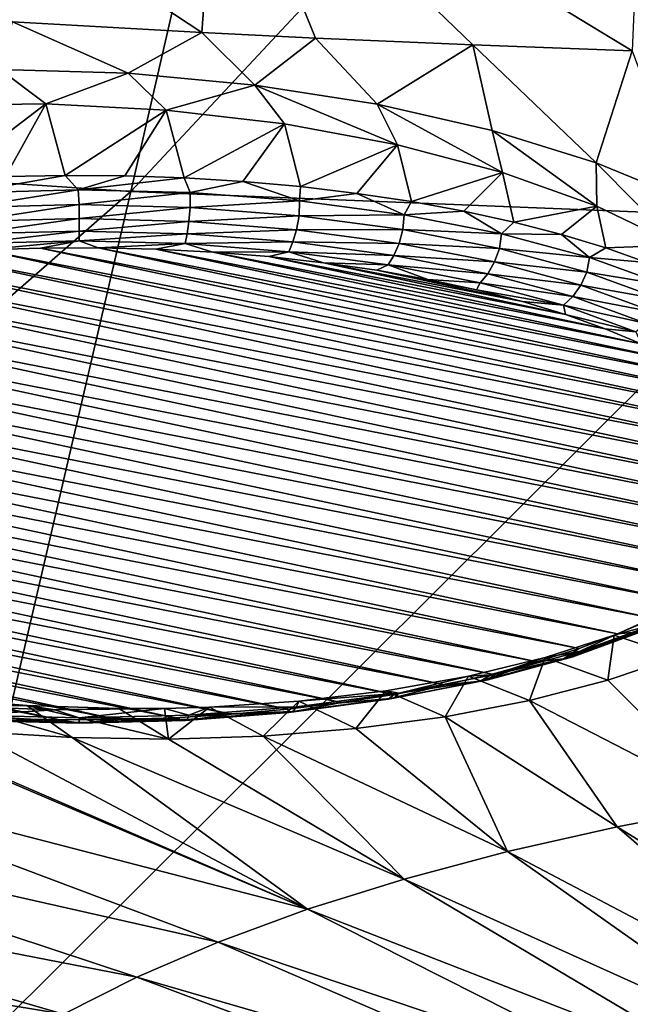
# Model space of a CAD drawing. Header units: metres. Extents: x -90 to 304, y -90 to 74.
# Tile 268 of 570: x 232.19 to 235.42, y -2.27 to 2.95. Entities that reach past the tile are written whole.
import ezdxf

# ---------------------------------------------------------------- set-up
doc = ezdxf.new("R2010")
doc.units = ezdxf.units.M
doc.layers.add('solid_21662050_350', color=7, linetype='CONTINUOUS')

msp = doc.modelspace()

# ---------------------------------------------------------------- linework, layer by layer
at = {"layer": 'solid_21662050_350'}
for points in [[(233.819992, 6.588292, 220.640686), (230.780045, 6.798356, 220.05722), (229.218063, 2.280359, 226.230865)], [(233.819992, 6.588292, 220.640686), (229.218063, 2.280359, 226.230865), (232.774673, 2.040001, 226.898483)], [(236.899963, 6.461707, 220.992294), (233.819992, 6.588292, 220.640686), (232.774673, 2.040001, 226.898483)], [(236.899963, 6.461707, 220.992294), (232.774673, 2.040001, 226.898483), (236.376099, 1.895188, 227.30072)], [(231.010483, 4.295409, 156.960632), (233.24173, 4.119416, 157.115097), (233.151657, 2.88486, 159.780304)], [(232.147018, 2.941478, 159.748947), (231.010483, 4.295409, 156.960632), (233.151657, 2.88486, 159.780304)], [(233.75502, 2.854823, 159.796616), (233.151657, 2.88486, 159.780304), (233.24173, 4.119416, 157.115097)], [(233.24173, 4.119416, 157.115097), (235.485153, 3.996901, 157.219147), (235.433472, 2.786475, 159.832809)], [(234.588211, 2.818108, 159.816254), (233.24173, 4.119416, 157.115097), (235.433472, 2.786475, 159.832809)], [(234.588211, 2.818108, 159.816254), (233.75502, 2.854823, 159.796616), (233.24173, 4.119416, 157.115097)], [(232.759933, 2.667593, 160.279541), (232.082382, 2.688175, 160.297836), (232.147018, 2.941478, 159.748947)], [(232.759933, 2.667593, 160.279541), (232.147018, 2.941478, 159.748947), (233.151657, 2.88486, 159.780304)], [(233.431854, 2.605448, 160.356812), (232.759933, 2.667593, 160.279541), (233.151657, 2.88486, 159.780304)], [(233.431854, 2.605448, 160.356812), (233.151657, 2.88486, 159.780304), (233.75502, 2.854823, 159.796616)], [(234.080444, 2.503343, 160.527695), (233.431854, 2.605448, 160.356812), (233.75502, 2.854823, 159.796616)], [(234.080444, 2.503343, 160.527695), (233.75502, 2.854823, 159.796616), (234.588211, 2.818108, 159.816254)], [(234.691849, 2.363445, 160.78862), (234.080444, 2.503343, 160.527695), (234.588211, 2.818108, 159.816254)], [(235.243317, 2.191817, 161.127884), (234.588211, 2.818108, 159.816254), (235.433472, 2.786475, 159.832809)], [(235.243317, 2.191817, 161.127884), (234.691849, 2.363445, 160.78862), (234.588211, 2.818108, 159.816254)], [(235.730347, 1.991795, 161.538376), (235.243317, 2.191817, 161.127884), (235.433472, 2.786475, 159.832809)], [(231.689835, 2.496426, 160.750702), (232.082382, 2.688175, 160.297836), (232.323792, 2.505113, 160.66983)], [(232.323792, 2.505113, 160.66983), (232.082382, 2.688175, 160.297836), (232.759933, 2.667593, 160.279541)], [(232.323792, 2.505113, 160.66983), (232.759933, 2.667593, 160.279541), (232.962601, 2.472667, 160.682556)], [(232.962601, 2.472667, 160.682556), (232.759933, 2.667593, 160.279541), (233.431854, 2.605448, 160.356812)], [(232.962601, 2.472667, 160.682556), (233.431854, 2.605448, 160.356812), (233.589935, 2.399859, 160.788681)], [(234.189728, 2.28849, 160.985672), (233.431854, 2.605448, 160.356812), (234.080444, 2.503343, 160.527695)], [(233.589935, 2.399859, 160.788681), (233.431854, 2.605448, 160.356812), (234.189728, 2.28849, 160.985672)], [(231.689835, 2.496426, 160.750702), (232.323792, 2.505113, 160.66983), (231.797028, 2.104751, 160.587738)], [(232.323792, 2.505113, 160.66983), (232.110535, 2.119401, 160.547043), (231.797028, 2.104751, 160.587738)], [(232.323792, 2.505113, 160.66983), (232.426483, 2.12561, 160.5298), (232.110535, 2.119401, 160.547043)], [(232.323792, 2.505113, 160.66983), (232.962601, 2.472667, 160.682556), (232.426483, 2.12561, 160.5298)], [(232.962601, 2.472667, 160.682556), (232.742889, 2.123339, 160.536102), (232.426483, 2.12561, 160.5298)], [(232.962601, 2.472667, 160.682556), (233.05777, 2.112602, 160.565933), (232.742889, 2.123339, 160.536102)], [(232.962601, 2.472667, 160.682556), (233.589935, 2.399859, 160.788681), (233.05777, 2.112602, 160.565933)], [(234.746567, 2.141362, 161.268616), (234.080444, 2.503343, 160.527695), (234.691849, 2.363445, 160.78862)], [(234.189728, 2.28849, 160.985672), (234.080444, 2.503343, 160.527695), (234.746567, 2.141362, 161.268616)], [(233.589935, 2.399859, 160.788681), (233.369156, 2.093465, 160.61908), (233.05777, 2.112602, 160.565933)], [(233.589935, 2.399859, 160.788681), (233.67511, 2.06605, 160.695236), (233.369156, 2.093465, 160.61908)], [(233.589935, 2.399859, 160.788681), (234.189728, 2.28849, 160.985672), (233.67511, 2.06605, 160.695236)], [(235.246048, 1.962201, 161.630371), (234.691849, 2.363445, 160.78862), (235.243317, 2.191817, 161.127884)], [(234.746567, 2.141362, 161.268616), (234.691849, 2.363445, 160.78862), (235.246048, 1.962201, 161.630371)], [(232.774673, 2.040001, 226.898483), (229.218063, 2.280359, 226.230865), (227.527725, -2.542566, 232.130188)], [(234.189728, 2.28849, 160.985672), (233.973709, 2.030527, 160.7939), (233.67511, 2.06605, 160.695236)], [(234.189728, 2.28849, 160.985672), (234.263077, 1.987119, 160.914474), (233.973709, 2.030527, 160.7939)], [(234.189728, 2.28849, 160.985672), (234.746567, 2.141362, 161.268616), (234.263077, 1.987119, 160.914474)], [(235.675247, 1.755592, 162.061691), (235.243317, 2.191817, 161.127884), (235.730347, 1.991795, 161.538376)], [(235.246048, 1.962201, 161.630371), (235.243317, 2.191817, 161.127884), (235.675247, 1.755592, 162.061691)], [(231.901108, 2.034008, 160.555008), (232.110535, 2.119401, 160.547043), (232.426483, 2.12561, 160.5298)], [(232.49498, 2.04932, 160.512482), (231.901108, 2.034008, 160.555008), (232.426483, 2.12561, 160.5298)], [(232.49498, 2.04932, 160.512482), (232.426483, 2.12561, 160.5298), (232.742889, 2.123339, 160.536102)], [(232.49498, 2.04932, 160.512482), (232.742889, 2.123339, 160.536102), (233.05777, 2.112602, 160.565933)], [(233.088974, 2.034514, 160.553604), (232.49498, 2.04932, 160.512482), (233.05777, 2.112602, 160.565933)], [(233.088974, 2.034514, 160.553604), (233.05777, 2.112602, 160.565933), (233.369156, 2.093465, 160.61908)], [(233.669846, 1.989921, 160.677475), (233.088974, 2.034514, 160.553604), (233.369156, 2.093465, 160.61908)], [(233.669846, 1.989921, 160.677475), (233.369156, 2.093465, 160.61908), (233.67511, 2.06605, 160.695236)], [(234.746567, 2.141362, 161.268616), (234.541412, 1.936097, 161.056198), (234.263077, 1.987119, 160.914474)], [(234.746567, 2.141362, 161.268616), (234.806976, 1.877782, 161.21817), (234.541412, 1.936097, 161.056198)], [(234.746567, 2.141362, 161.268616), (235.246048, 1.962201, 161.630371), (234.806976, 1.877782, 161.21817)], [(232.774673, 2.040001, 226.898483), (227.527725, -2.542566, 232.130188), (231.642197, -2.819752, 232.900101)], [(236.376099, 1.895188, 227.30072), (232.774673, 2.040001, 226.898483), (231.642197, -2.819752, 232.900101)], [(231.909821, 1.956034, 160.5578), (231.901108, 2.034008, 160.555008), (232.49498, 2.04932, 160.512482)], [(232.5, 1.971015, 160.51619), (231.909821, 1.956034, 160.5578), (232.49498, 2.04932, 160.512482)], [(232.5, 1.971015, 160.51619), (232.49498, 2.04932, 160.512482), (233.088974, 2.034514, 160.553604)], [(233.669846, 1.989921, 160.677475), (233.67511, 2.06605, 160.695236), (233.973709, 2.030527, 160.7939)], [(233.090179, 1.956034, 160.5578), (232.5, 1.971015, 160.51619), (233.088974, 2.034514, 160.553604)], [(233.090179, 1.956034, 160.5578), (233.088974, 2.034514, 160.553604), (233.669846, 1.989921, 160.677475)], [(233.66716, 1.911424, 160.681702), (233.090179, 1.956034, 160.5578), (233.669846, 1.989921, 160.677475)], [(233.66716, 1.911424, 160.681702), (233.669846, 1.989921, 160.677475), (234.22464, 1.916533, 160.881317)], [(234.22464, 1.916533, 160.881317), (233.669846, 1.989921, 160.677475), (233.973709, 2.030527, 160.7939)], [(234.22464, 1.916533, 160.881317), (233.973709, 2.030527, 160.7939), (234.263077, 1.987119, 160.914474)], [(234.22464, 1.916533, 160.881317), (234.263077, 1.987119, 160.914474), (234.541412, 1.936097, 161.056198)], [(231.916946, 1.881541, 160.581161), (231.909821, 1.956034, 160.5578), (232.5, 1.971015, 160.51619)], [(232.5, 1.896342, 160.540039), (231.916946, 1.881541, 160.581161), (232.5, 1.971015, 160.51619)], [(232.5, 1.896342, 160.540039), (232.5, 1.971015, 160.51619), (233.090179, 1.956034, 160.5578)], [(233.083054, 1.881541, 160.581161), (232.5, 1.896342, 160.540039), (233.090179, 1.956034, 160.5578)], [(233.083054, 1.881541, 160.581161), (233.090179, 1.956034, 160.5578), (233.66716, 1.911424, 160.681702)], [(234.740997, 1.815987, 161.160583), (234.22464, 1.916533, 160.881317), (234.541412, 1.936097, 161.056198)], [(234.740997, 1.815987, 161.160583), (234.541412, 1.936097, 161.056198), (234.806976, 1.877782, 161.21817)], [(235.246048, 1.962201, 161.630371), (235.05809, 1.812537, 161.399399), (234.806976, 1.877782, 161.21817)], [(235.246048, 1.962201, 161.630371), (235.293182, 1.740772, 161.598724), (235.05809, 1.812537, 161.399399)], [(235.246048, 1.962201, 161.630371), (235.675247, 1.755592, 162.061691), (235.293182, 1.740772, 161.598724)], [(236.376099, 1.895188, 227.30072), (231.642197, -2.819752, 232.900101), (235.808182, -2.98675, 233.363953)], [(231.926224, 1.815835, 160.622894), (231.916946, 1.881541, 160.581161), (232.5, 1.896342, 160.540039)], [(232.5, 1.830401, 160.582443), (231.926224, 1.815835, 160.622894), (232.5, 1.896342, 160.540039)], [(232.5, 1.830401, 160.582443), (232.5, 1.896342, 160.540039), (233.083054, 1.881541, 160.581161)], [(233.073776, 1.815835, 160.622894), (232.5, 1.830401, 160.582443), (233.083054, 1.881541, 160.581161)], [(233.073776, 1.815835, 160.622894), (233.083054, 1.881541, 160.581161), (233.653091, 1.837469, 160.703568)], [(233.653091, 1.837469, 160.703568), (233.083054, 1.881541, 160.581161), (233.66716, 1.911424, 160.681702)], [(233.653091, 1.837469, 160.703568), (233.66716, 1.911424, 160.681702), (234.218079, 1.838182, 160.885132)], [(234.218079, 1.838182, 160.885132), (233.66716, 1.911424, 160.681702), (234.22464, 1.916533, 160.881317)], [(234.218079, 1.838182, 160.885132), (234.22464, 1.916533, 160.881317), (234.740997, 1.815987, 161.160583)], [(231.937012, 1.763403, 160.680161), (231.926224, 1.815835, 160.622894), (232.5, 1.830401, 160.582443)], [(232.5, 1.777694, 160.640472), (231.937012, 1.763403, 160.680161), (232.5, 1.830401, 160.582443)], [(232.5, 1.777694, 160.640472), (232.5, 1.830401, 160.582443), (233.073776, 1.815835, 160.622894)], [(233.63475, 1.772464, 160.743362), (233.073776, 1.815835, 160.622894), (233.653091, 1.837469, 160.703568)], [(233.63475, 1.772464, 160.743362), (233.653091, 1.837469, 160.703568), (234.197357, 1.765111, 160.904556)], [(234.197357, 1.765111, 160.904556), (233.653091, 1.837469, 160.703568), (234.218079, 1.838182, 160.885132)], [(234.197357, 1.765111, 160.904556), (234.218079, 1.838182, 160.885132), (234.730621, 1.737945, 161.163559)], [(234.730621, 1.737945, 161.163559), (234.218079, 1.838182, 160.885132), (234.740997, 1.815987, 161.160583)], [(234.740997, 1.815987, 161.160583), (234.806976, 1.877782, 161.21817), (235.05809, 1.812537, 161.399399)], [(232.5, 1.777694, 160.640472), (231.991409, 1.730056, 160.742859), (231.937012, 1.763403, 160.680161)], [(232.5, 1.777694, 160.640472), (232.295853, 1.740044, 160.715103), (231.991409, 1.730056, 160.742859)], [(232.5, 1.777694, 160.640472), (232.601654, 1.74148, 160.711121), (232.295853, 1.740044, 160.715103)], [(233.062988, 1.763403, 160.680161), (232.5, 1.777694, 160.640472), (233.073776, 1.815835, 160.622894)], [(233.062988, 1.763403, 160.680161), (232.601654, 1.74148, 160.711121), (232.5, 1.777694, 160.640472)], [(233.062988, 1.763403, 160.680161), (233.073776, 1.815835, 160.622894), (233.63475, 1.772464, 160.743362)], [(234.730621, 1.737945, 161.163559), (234.740997, 1.815987, 161.160583), (235.207428, 1.690524, 161.509079)], [(235.207428, 1.690524, 161.509079), (234.740997, 1.815987, 161.160583), (235.05809, 1.812537, 161.399399)], [(235.207428, 1.690524, 161.509079), (235.05809, 1.812537, 161.399399), (235.293182, 1.740772, 161.598724)], [(231.69046, 1.711587, 160.794159), (231.991409, 1.730056, 160.742859), (236.031433, 0.862622, 163.152237)], [(231.991409, 1.730056, 160.742859), (232.295853, 1.740044, 160.715103), (235.928177, 0.960139, 162.881378)], [(231.991409, 1.730056, 160.742859), (235.928177, 0.960139, 162.881378), (236.031433, 0.862622, 163.152237)], [(232.295853, 1.740044, 160.715103), (232.601654, 1.74148, 160.711121), (235.801483, 1.054445, 162.619431)], [(232.295853, 1.740044, 160.715103), (235.801483, 1.054445, 162.619431), (235.928177, 0.960139, 162.881378)], [(233.062988, 1.763403, 160.680161), (232.906799, 1.734355, 160.730911), (232.601654, 1.74148, 160.711121)], [(232.601654, 1.74148, 160.711121), (235.652252, 1.144871, 162.368271), (235.801483, 1.054445, 162.619431)], [(232.601654, 1.74148, 160.711121), (232.906799, 1.734355, 160.730911), (235.652252, 1.144871, 162.368271)], [(233.062988, 1.763403, 160.680161), (233.209152, 1.718718, 160.774338), (232.906799, 1.734355, 160.730911)], [(232.906799, 1.734355, 160.730911), (235.481476, 1.230824, 162.129517), (235.652252, 1.144871, 162.368271)], [(232.906799, 1.734355, 160.730911), (233.209152, 1.718718, 160.774338), (235.481476, 1.230824, 162.129517)], [(233.613388, 1.720848, 160.79837), (233.062988, 1.763403, 160.680161), (233.63475, 1.772464, 160.743362)], [(233.613388, 1.720848, 160.79837), (233.209152, 1.718718, 160.774338), (233.062988, 1.763403, 160.680161)], [(233.613388, 1.720848, 160.79837), (233.63475, 1.772464, 160.743362), (234.170364, 1.701257, 160.941147)], [(234.170364, 1.701257, 160.941147), (233.63475, 1.772464, 160.743362), (234.197357, 1.765111, 160.904556)], [(234.170364, 1.701257, 160.941147), (234.197357, 1.765111, 160.904556), (234.70372, 1.666082, 161.179611)], [(234.70372, 1.666082, 161.179611), (234.197357, 1.765111, 160.904556), (234.730621, 1.737945, 161.163559)], [(234.70372, 1.666082, 161.179611), (234.730621, 1.737945, 161.163559), (235.193329, 1.612951, 161.510742)], [(235.193329, 1.612951, 161.510742), (234.730621, 1.737945, 161.163559), (235.207428, 1.690524, 161.509079)], [(235.207428, 1.690524, 161.509079), (235.293182, 1.740772, 161.598724), (235.510803, 1.662936, 161.814926)], [(235.675247, 1.755592, 162.061691), (235.510803, 1.662936, 161.814926), (235.293182, 1.740772, 161.598724)], [(231.107162, 1.649758, 160.965897), (231.395035, 1.68476, 160.868668), (236.165009, 0.66059, 163.713409)], [(231.395035, 1.68476, 160.868668), (231.69046, 1.711587, 160.794159), (236.11055, 0.762544, 163.430222)], [(231.395035, 1.68476, 160.868668), (236.11055, 0.762544, 163.430222), (236.165009, 0.66059, 163.713409)], [(231.69046, 1.711587, 160.794159), (236.031433, 0.862622, 163.152237), (236.11055, 0.762544, 163.430222)], [(233.613388, 1.720848, 160.79837), (233.506638, 1.694677, 160.841125), (233.209152, 1.718718, 160.774338)], [(233.209152, 1.718718, 160.774338), (235.290314, 1.311703, 161.904877), (235.481476, 1.230824, 162.129517)], [(233.209152, 1.718718, 160.774338), (233.506638, 1.694677, 160.841125), (235.290314, 1.311703, 161.904877)], [(233.613388, 1.720848, 160.79837), (233.797287, 1.662391, 160.930801), (233.506638, 1.694677, 160.841125)], [(233.506638, 1.694677, 160.841125), (235.080109, 1.386951, 161.695862), (235.290314, 1.311703, 161.904877)], [(233.506638, 1.694677, 160.841125), (233.797287, 1.662391, 160.930801), (235.080109, 1.386951, 161.695862)], [(234.138931, 1.650981, 160.992432), (233.797287, 1.662391, 160.930801), (233.613388, 1.720848, 160.79837)], [(234.138931, 1.650981, 160.992432), (233.613388, 1.720848, 160.79837), (234.170364, 1.701257, 160.941147)], [(234.138931, 1.650981, 160.992432), (234.170364, 1.701257, 160.941147), (234.668671, 1.603804, 161.211838)], [(234.668671, 1.603804, 161.211838), (234.170364, 1.701257, 160.941147), (234.70372, 1.666082, 161.179611)], [(235.193329, 1.612951, 161.510742), (235.207428, 1.690524, 161.509079), (235.61351, 1.542938, 161.919006)], [(235.61351, 1.542938, 161.919006), (235.207428, 1.690524, 161.509079), (235.510803, 1.662936, 161.814926)], [(230.828827, 1.606826, 161.085144), (231.107162, 1.649758, 160.965897), (236.194412, 0.557474, 163.999817)], [(231.107162, 1.649758, 160.965897), (236.165009, 0.66059, 163.713409), (236.194412, 0.557474, 163.999817)], [(233.797287, 1.662391, 160.930801), (234.852249, 1.456071, 161.503876), (235.080109, 1.386951, 161.695862)], [(233.797287, 1.662391, 160.930801), (234.079025, 1.62209, 161.04274), (234.852249, 1.456071, 161.503876)], [(234.138931, 1.650981, 160.992432), (234.079025, 1.62209, 161.04274), (233.797287, 1.662391, 160.930801)], [(234.138931, 1.650981, 160.992432), (234.350006, 1.574039, 161.176208), (234.079025, 1.62209, 161.04274)], [(234.079025, 1.62209, 161.04274), (234.608337, 1.518571, 161.330276), (234.852249, 1.456071, 161.503876)], [(234.079025, 1.62209, 161.04274), (234.350006, 1.574039, 161.176208), (234.608337, 1.518571, 161.330276)], [(234.627853, 1.555361, 161.258026), (234.350006, 1.574039, 161.176208), (234.138931, 1.650981, 160.992432)], [(234.627853, 1.555361, 161.258026), (234.138931, 1.650981, 160.992432), (234.668671, 1.603804, 161.211838)], [(234.668671, 1.603804, 161.211838), (234.70372, 1.666082, 161.179611), (235.160843, 1.542596, 161.522614)], [(235.160843, 1.542596, 161.522614), (234.70372, 1.666082, 161.179611), (235.193329, 1.612951, 161.510742)], [(230.561874, 1.556248, 161.225616), (230.828827, 1.606826, 161.085144), (236.198578, 0.453875, 164.287582)], [(230.828827, 1.606826, 161.085144), (236.194412, 0.557474, 163.999817), (236.198578, 0.453875, 164.287582)], [(234.627853, 1.555361, 161.258026), (234.608337, 1.518571, 161.330276), (234.350006, 1.574039, 161.176208)], [(234.627853, 1.555361, 161.258026), (234.668671, 1.603804, 161.211838), (235.11853, 1.482281, 161.549377)], [(235.11853, 1.482281, 161.549377), (234.668671, 1.603804, 161.211838), (235.160843, 1.542596, 161.522614)], [(235.160843, 1.542596, 161.522614), (235.193329, 1.612951, 161.510742), (235.595871, 1.465993, 161.91893)], [(235.595871, 1.465993, 161.91893), (235.193329, 1.612951, 161.510742), (235.61351, 1.542938, 161.919006)], [(230.308182, 1.498378, 161.386368), (230.561874, 1.556248, 161.225616), (236.177475, 0.350519, 164.574661)], [(230.561874, 1.556248, 161.225616), (236.198578, 0.453875, 164.287582), (236.177475, 0.350519, 164.574661)], [(235.069244, 1.436126, 161.589218), (234.608337, 1.518571, 161.330276), (234.627853, 1.555361, 161.258026)], [(235.069244, 1.436126, 161.589218), (234.852249, 1.456071, 161.503876), (234.608337, 1.518571, 161.330276)], [(235.069244, 1.436126, 161.589218), (234.627853, 1.555361, 161.258026), (235.11853, 1.482281, 161.549377)], [(235.11853, 1.482281, 161.549377), (235.160843, 1.542596, 161.522614), (235.558548, 1.39741, 161.925888)], [(235.558548, 1.39741, 161.925888), (235.160843, 1.542596, 161.522614), (235.595871, 1.465993, 161.91893)], [(230.069473, 1.433606, 161.566269), (230.308182, 1.498378, 161.386368), (236.131226, 0.248104, 164.859131)], [(230.308182, 1.498378, 161.386368), (236.177475, 0.350519, 164.574661), (236.131226, 0.248104, 164.859131)], [(235.069244, 1.436126, 161.589218), (235.11853, 1.482281, 161.549377), (235.509888, 1.339404, 161.946228)], [(235.509888, 1.339404, 161.946228), (235.11853, 1.482281, 161.549377), (235.558548, 1.39741, 161.925888)], [(229.847397, 1.362389, 161.764084), (230.069473, 1.433606, 161.566269), (236.060196, 0.147348, 165.138992)], [(230.069473, 1.433606, 161.566269), (236.131226, 0.248104, 164.859131), (236.060196, 0.147348, 165.138992)], [(235.069244, 1.436126, 161.589218), (235.080109, 1.386951, 161.695862), (234.852249, 1.456071, 161.503876)], [(235.453247, 1.295938, 161.978592), (235.080109, 1.386951, 161.695862), (235.069244, 1.436126, 161.589218)], [(235.453247, 1.295938, 161.978592), (235.069244, 1.436126, 161.589218), (235.509888, 1.339404, 161.946228)], [(229.643387, 1.285181, 161.978546), (229.847397, 1.362389, 161.764084), (235.964798, 0.048898, 165.412445)], [(229.847397, 1.362389, 161.764084), (236.060196, 0.147348, 165.138992), (235.964798, 0.048898, 165.412445)], [(235.453247, 1.295938, 161.978592), (235.290314, 1.311703, 161.904877), (235.080109, 1.386951, 161.695862)], [(235.453247, 1.295938, 161.978592), (235.481476, 1.230824, 162.129517), (235.290314, 1.311703, 161.904877)], [(229.458954, 1.202552, 162.208054), (229.643387, 1.285181, 161.978546), (235.845764, -0.046521, 165.67749)], [(229.643387, 1.285181, 161.978546), (235.964798, 0.048898, 165.412445), (235.845764, -0.046521, 165.67749)], [(229.458954, 1.202552, 162.208054), (235.7043, -0.138042, 165.931686), (229.2957, 1.115288, 162.450439)], [(229.458954, 1.202552, 162.208054), (235.845764, -0.046521, 165.67749), (235.7043, -0.138042, 165.931686)], [(235.541046, -0.225305, 166.174072), (229.154236, 1.023767, 162.704651), (229.2957, 1.115288, 162.450439)], [(235.7043, -0.138042, 165.931686), (235.541046, -0.225305, 166.174072), (229.2957, 1.115288, 162.450439)], [(235.356613, -0.307935, 166.403595), (229.035202, 0.928348, 162.969681), (229.154236, 1.023767, 162.704651)], [(235.541046, -0.225305, 166.174072), (235.356613, -0.307935, 166.403595), (229.154236, 1.023767, 162.704651)], [(235.152603, -0.385142, 166.618042), (228.939804, 0.829899, 163.243134), (229.035202, 0.928348, 162.969681)], [(235.356613, -0.307935, 166.403595), (235.152603, -0.385142, 166.618042), (229.035202, 0.928348, 162.969681)], [(234.930527, -0.45636, 166.815857), (228.868774, 0.729143, 163.522995), (228.939804, 0.829899, 163.243134)], [(235.152603, -0.385142, 166.618042), (234.930527, -0.45636, 166.815857), (228.939804, 0.829899, 163.243134)], [(234.691818, -0.521132, 166.995773), (228.822525, 0.626727, 163.807465), (228.868774, 0.729143, 163.522995)], [(234.930527, -0.45636, 166.815857), (234.691818, -0.521132, 166.995773), (228.868774, 0.729143, 163.522995)], [(234.438126, -0.579002, 167.156509), (228.801422, 0.523372, 164.094543), (228.822525, 0.626727, 163.807465)], [(234.691818, -0.521132, 166.995773), (234.438126, -0.579002, 167.156509), (228.822525, 0.626727, 163.807465)], [(234.171173, -0.629579, 167.296997), (228.805588, 0.419773, 164.382309), (228.801422, 0.523372, 164.094543)], [(234.438126, -0.579002, 167.156509), (234.171173, -0.629579, 167.296997), (228.801422, 0.523372, 164.094543)], [(233.892838, -0.672511, 167.416245), (228.834991, 0.316656, 164.668716), (228.805588, 0.419773, 164.382309)], [(234.171173, -0.629579, 167.296997), (233.892838, -0.672511, 167.416245), (228.805588, 0.419773, 164.382309)], [(233.604965, -0.707513, 167.513458), (228.88945, 0.214702, 164.951904), (228.834991, 0.316656, 164.668716)], [(233.892838, -0.672511, 167.416245), (233.604965, -0.707513, 167.513458), (228.834991, 0.316656, 164.668716)], [(233.30954, -0.73434, 167.587982), (228.968567, 0.114625, 165.229889), (228.88945, 0.214702, 164.951904)], [(233.604965, -0.707513, 167.513458), (233.30954, -0.73434, 167.587982), (228.88945, 0.214702, 164.951904)], [(233.008591, -0.752809, 167.639282), (229.071823, 0.017108, 165.500748), (228.968567, 0.114625, 165.229889)], [(233.30954, -0.73434, 167.587982), (233.008591, -0.752809, 167.639282), (228.968567, 0.114625, 165.229889)], [(232.704147, -0.762798, 167.667023), (229.198517, -0.077198, 165.762695), (229.071823, 0.017108, 165.500748)], [(233.008591, -0.752809, 167.639282), (232.704147, -0.762798, 167.667023), (229.071823, 0.017108, 165.500748)], [(232.398346, -0.764234, 167.671005), (229.347748, -0.167625, 166.01387), (229.198517, -0.077198, 165.762695)], [(232.704147, -0.762798, 167.667023), (232.398346, -0.764234, 167.671005), (229.198517, -0.077198, 165.762695)], [(232.398346, -0.764234, 167.671005), (232.093201, -0.757109, 167.651215), (229.347748, -0.167625, 166.01387)], [(235.338669, -0.314176, 166.823578), (235.660873, -0.179065, 166.484253), (235.67688, -0.427263, 167.072388)], [(235.338669, -0.314176, 166.823578), (235.558548, -0.255025, 166.515701), (235.660873, -0.179065, 166.484253)], [(235.338669, -0.314176, 166.823578), (235.160843, -0.400211, 166.918961), (235.558548, -0.255025, 166.515701)], [(235.509888, -0.286747, 166.463043), (235.558548, -0.255025, 166.515701), (235.160843, -0.400211, 166.918961)], [(235.453247, -0.299608, 166.4104), (235.356613, -0.307935, 166.403595), (235.541046, -0.225305, 166.174072)], [(235.069244, -0.439796, 166.799789), (235.356613, -0.307935, 166.403595), (235.453247, -0.299608, 166.4104)], [(235.069244, -0.439796, 166.799789), (235.453247, -0.299608, 166.4104), (235.11853, -0.429624, 166.859894)], [(235.069244, -0.439796, 166.799789), (235.152603, -0.385142, 166.618042), (235.356613, -0.307935, 166.403595)], [(235.11853, -0.429624, 166.859894), (235.509888, -0.286747, 166.463043), (235.160843, -0.400211, 166.918961)], [(235.453247, -0.299608, 166.4104), (235.509888, -0.286747, 166.463043), (235.11853, -0.429624, 166.859894)], [(235.338669, -0.314176, 166.823578), (235.303848, -0.553808, 167.397385), (234.971756, -0.432456, 167.128876)], [(235.338669, -0.314176, 166.823578), (234.971756, -0.432456, 167.128876), (235.160843, -0.400211, 166.918961)], [(235.338669, -0.314176, 166.823578), (235.67688, -0.427263, 167.072388), (235.303848, -0.553808, 167.397385)], [(234.971756, -0.432456, 167.128876), (234.70372, -0.523698, 167.261963), (235.160843, -0.400211, 166.918961)], [(235.11853, -0.429624, 166.859894), (235.160843, -0.400211, 166.918961), (234.70372, -0.523698, 167.261963)], [(235.069244, -0.439796, 166.799789), (234.930527, -0.45636, 166.815857), (235.152603, -0.385142, 166.618042)], [(234.971756, -0.432456, 167.128876), (234.88974, -0.661214, 167.682617), (234.564957, -0.531751, 167.394821)], [(234.971756, -0.432456, 167.128876), (234.564957, -0.531751, 167.394821), (234.70372, -0.523698, 167.261963)], [(234.627853, -0.559032, 167.130981), (234.930527, -0.45636, 166.815857), (235.069244, -0.439796, 166.799789)], [(234.627853, -0.559032, 167.130981), (235.069244, -0.439796, 166.799789), (234.668671, -0.551146, 167.197433)], [(234.627853, -0.559032, 167.130981), (234.691818, -0.521132, 166.995773), (234.930527, -0.45636, 166.815857)], [(234.668671, -0.551146, 167.197433), (235.11853, -0.429624, 166.859894), (234.70372, -0.523698, 167.261963)], [(235.069244, -0.439796, 166.799789), (235.11853, -0.429624, 166.859894), (234.668671, -0.551146, 167.197433)], [(234.971756, -0.432456, 167.128876), (235.303848, -0.553808, 167.397385), (234.88974, -0.661214, 167.682617)], [(235.303848, -0.553808, 167.397385), (235.67688, -0.427263, 167.072388), (235.962936, -1.215784, 168.963028)], [(234.627853, -0.559032, 167.130981), (234.438126, -0.579002, 167.156509), (234.691818, -0.521132, 166.995773)], [(234.564957, -0.531751, 167.394821), (234.442154, -0.747398, 167.922684), (234.126434, -0.609726, 167.615295)], [(234.564957, -0.531751, 167.394821), (234.126434, -0.609726, 167.615295), (234.197357, -0.622727, 167.537033)], [(234.138931, -0.654651, 167.396576), (234.438126, -0.579002, 167.156509), (234.627853, -0.559032, 167.130981)], [(234.138931, -0.654651, 167.396576), (234.627853, -0.559032, 167.130981), (234.170364, -0.648599, 167.468124)], [(234.170364, -0.648599, 167.468124), (234.668671, -0.551146, 167.197433), (234.197357, -0.622727, 167.537033)], [(234.627853, -0.559032, 167.130981), (234.668671, -0.551146, 167.197433), (234.170364, -0.648599, 167.468124)], [(234.564957, -0.531751, 167.394821), (234.197357, -0.622727, 167.537033), (234.70372, -0.523698, 167.261963)], [(234.668671, -0.551146, 167.197433), (234.70372, -0.523698, 167.261963), (234.197357, -0.622727, 167.537033)], [(234.564957, -0.531751, 167.394821), (234.88974, -0.661214, 167.682617), (234.442154, -0.747398, 167.922684)], [(234.88974, -0.661214, 167.682617), (235.303848, -0.553808, 167.397385), (235.962936, -1.215784, 168.963028)], [(233.666122, -0.664746, 167.785599), (233.653091, -0.695085, 167.738007), (234.197357, -0.622727, 167.537033)], [(234.170364, -0.648599, 167.468124), (234.197357, -0.622727, 167.537033), (233.653091, -0.695085, 167.738007)], [(234.126434, -0.609726, 167.615295), (233.968552, -0.810651, 168.1129), (233.666122, -0.664746, 167.785599)], [(234.126434, -0.609726, 167.615295), (233.666122, -0.664746, 167.785599), (234.197357, -0.622727, 167.537033)], [(234.126434, -0.609726, 167.615295), (234.442154, -0.747398, 167.922684), (233.968552, -0.810651, 168.1129)], [(234.138931, -0.654651, 167.396576), (234.171173, -0.629579, 167.296997), (234.438126, -0.579002, 167.156509)], [(231.729004, -0.647529, 167.934723), (232.463165, -0.858681, 168.368149), (231.939178, -0.825669, 168.343338)], [(232.223938, -0.688385, 167.979935), (232.463165, -0.858681, 168.368149), (231.729004, -0.647529, 167.934723)], [(232.223938, -0.688385, 167.979935), (231.729004, -0.647529, 167.934723), (231.792633, -0.690057, 167.907593)], [(233.666122, -0.664746, 167.785599), (233.477371, -0.850459, 168.251312), (233.192719, -0.69623, 167.903549)], [(233.666122, -0.664746, 167.785599), (233.192719, -0.69623, 167.903549), (233.653091, -0.695085, 167.738007)], [(233.666122, -0.664746, 167.785599), (233.968552, -0.810651, 168.1129), (233.477371, -0.850459, 168.251312)], [(233.613388, -0.724518, 167.590637), (233.604965, -0.707513, 167.513458), (233.892838, -0.672511, 167.416245)], [(233.613388, -0.724518, 167.590637), (233.892838, -0.672511, 167.416245), (234.138931, -0.654651, 167.396576)], [(233.613388, -0.724518, 167.590637), (234.138931, -0.654651, 167.396576), (233.63475, -0.719807, 167.665909)], [(233.63475, -0.719807, 167.665909), (234.170364, -0.648599, 167.468124), (233.653091, -0.695085, 167.738007)], [(234.138931, -0.654651, 167.396576), (234.170364, -0.648599, 167.468124), (233.63475, -0.719807, 167.665909)], [(234.138931, -0.654651, 167.396576), (233.892838, -0.672511, 167.416245), (234.171173, -0.629579, 167.296997)], [(234.442154, -0.747398, 167.922684), (234.88974, -0.661214, 167.682617), (235.353745, -1.331351, 169.284027)], [(234.88974, -0.661214, 167.682617), (235.962936, -1.215784, 168.963028), (235.353745, -1.331351, 169.284027)], [(232.223938, -0.688385, 167.979935), (231.792633, -0.690057, 167.907593), (232.37207, -0.710932, 167.965576)], [(232.37207, -0.710932, 167.965576), (231.792633, -0.690057, 167.907593), (231.916946, -0.739157, 167.860428)], [(232.37207, -0.710932, 167.965576), (231.916946, -0.739157, 167.860428), (232.5, -0.753958, 167.901535)], [(232.223938, -0.688385, 167.979935), (232.974609, -0.866458, 168.336472), (232.463165, -0.858681, 168.368149)], [(232.223938, -0.688385, 167.979935), (232.711487, -0.704188, 167.968582), (232.974609, -0.866458, 168.336472)], [(232.223938, -0.688385, 167.979935), (232.37207, -0.710932, 167.965576), (232.711487, -0.704188, 167.968582)], [(232.953979, -0.70313, 167.942551), (232.37207, -0.710932, 167.965576), (232.5, -0.753958, 167.901535)], [(232.711487, -0.704188, 167.968582), (232.37207, -0.710932, 167.965576), (232.953979, -0.70313, 167.942551)], [(232.953979, -0.70313, 167.942551), (232.5, -0.753958, 167.901535), (233.083054, -0.739157, 167.860428)], [(232.711487, -0.704188, 167.968582), (232.953979, -0.70313, 167.942551), (232.974609, -0.866458, 168.336472)], [(233.192719, -0.69623, 167.903549), (232.974609, -0.866458, 168.336472), (232.953979, -0.70313, 167.942551)], [(233.192719, -0.69623, 167.903549), (232.953979, -0.70313, 167.942551), (233.083054, -0.739157, 167.860428)], [(233.192719, -0.69623, 167.903549), (233.477371, -0.850459, 168.251312), (232.974609, -0.866458, 168.336472)], [(233.062988, -0.767073, 167.708832), (233.30954, -0.73434, 167.587982), (233.613388, -0.724518, 167.590637)], [(233.062988, -0.767073, 167.708832), (233.613388, -0.724518, 167.590637), (233.073776, -0.763178, 167.786377)], [(233.073776, -0.763178, 167.786377), (233.63475, -0.719807, 167.665909), (233.083054, -0.739157, 167.860428)], [(233.613388, -0.724518, 167.590637), (233.63475, -0.719807, 167.665909), (233.073776, -0.763178, 167.786377)], [(233.192719, -0.69623, 167.903549), (233.083054, -0.739157, 167.860428), (233.653091, -0.695085, 167.738007)], [(233.63475, -0.719807, 167.665909), (233.653091, -0.695085, 167.738007), (233.083054, -0.739157, 167.860428)], [(233.613388, -0.724518, 167.590637), (233.30954, -0.73434, 167.587982), (233.604965, -0.707513, 167.513458)], [(230.695099, -0.987789, 168.886185), (231.339035, -0.756523, 168.243286), (233.712128, -1.769725, 170.501663)], [(231.339035, -0.756523, 168.243286), (231.391251, -0.763912, 168.255127), (233.712128, -1.769725, 170.501663)], [(231.391251, -0.763912, 168.255127), (231.939178, -0.825669, 168.343338), (233.712128, -1.769725, 170.501663)], [(232.5, -0.777743, 167.826843), (232.5, -0.753958, 167.901535), (231.916946, -0.739157, 167.860428)], [(231.926224, -0.763178, 167.786377), (232.5, -0.777743, 167.826843), (231.916946, -0.739157, 167.860428)], [(232.5, -0.781364, 167.748535), (232.5, -0.777743, 167.826843), (231.926224, -0.763178, 167.786377)], [(231.937012, -0.767073, 167.708832), (232.5, -0.781364, 167.748535), (231.926224, -0.763178, 167.786377)], [(231.937012, -0.767073, 167.708832), (232.093201, -0.757109, 167.651215), (232.398346, -0.764234, 167.671005)], [(231.937012, -0.767073, 167.708832), (232.398346, -0.764234, 167.671005), (232.5, -0.781364, 167.748535)], [(232.5, -0.781364, 167.748535), (232.398346, -0.764234, 167.671005), (232.704147, -0.762798, 167.667023)], [(233.073776, -0.763178, 167.786377), (233.083054, -0.739157, 167.860428), (232.5, -0.753958, 167.901535)], [(232.5, -0.781364, 167.748535), (232.704147, -0.762798, 167.667023), (233.008591, -0.752809, 167.639282)], [(232.5, -0.781364, 167.748535), (233.008591, -0.752809, 167.639282), (233.062988, -0.767073, 167.708832)], [(232.5, -0.777743, 167.826843), (233.073776, -0.763178, 167.786377), (232.5, -0.753958, 167.901535)], [(233.062988, -0.767073, 167.708832), (233.073776, -0.763178, 167.786377), (232.5, -0.777743, 167.826843)], [(232.5, -0.781364, 167.748535), (233.062988, -0.767073, 167.708832), (232.5, -0.777743, 167.826843)], [(233.062988, -0.767073, 167.708832), (233.008591, -0.752809, 167.639282), (233.30954, -0.73434, 167.587982)], [(233.968552, -0.810651, 168.1129), (234.442154, -0.747398, 167.922684), (234.773178, -1.462752, 169.649017)], [(234.442154, -0.747398, 167.922684), (235.353745, -1.331351, 169.284027), (234.773178, -1.462752, 169.649017)], [(231.939178, -0.825669, 168.343338), (232.463165, -0.858681, 168.368149), (233.712128, -1.769725, 170.501663)], [(233.477371, -0.850459, 168.251312), (233.968552, -0.810651, 168.1129), (234.773178, -1.462752, 169.649017)], [(232.463165, -0.858681, 168.368149), (234.224854, -1.609178, 170.055725), (233.712128, -1.769725, 170.501663)], [(232.463165, -0.858681, 168.368149), (232.974609, -0.866458, 168.336472), (234.224854, -1.609178, 170.055725)], [(232.974609, -0.866458, 168.336472), (233.477371, -0.850459, 168.251312), (234.224854, -1.609178, 170.055725)], [(233.477371, -0.850459, 168.251312), (234.773178, -1.462752, 169.649017), (234.224854, -1.609178, 170.055725)], [(230.105362, -1.236673, 169.577499), (230.695099, -0.987789, 168.886185), (233.238174, -1.943404, 170.98407)], [(230.695099, -0.987789, 168.886185), (233.712128, -1.769725, 170.501663), (233.238174, -1.943404, 170.98407)], [(229.573486, -1.500097, 170.309189), (230.105362, -1.236673, 169.577499), (232.805908, -2.129144, 171.499985)], [(230.105362, -1.236673, 169.577499), (233.238174, -1.943404, 170.98407), (232.805908, -2.129144, 171.499985)], [(235.353745, -1.331351, 169.284027), (235.962936, -1.215784, 168.963028), (237.038193, -2.379313, 171.828232)], [(234.773178, -1.462752, 169.649017), (235.353745, -1.331351, 169.284027), (236.668106, -2.463076, 172.060898)], [(235.353745, -1.331351, 169.284027), (237.038193, -2.379313, 171.828232), (236.668106, -2.463076, 172.060898)], [(234.224854, -1.609178, 170.055725), (234.773178, -1.462752, 169.649017), (236.318573, -2.556417, 172.32016)], [(234.773178, -1.462752, 169.649017), (236.668106, -2.463076, 172.060898), (236.318573, -2.556417, 172.32016)], [(229.102615, -1.77652, 171.076981), (229.573486, -1.500097, 170.309189), (232.417984, -2.3258, 172.046219)], [(229.573486, -1.500097, 170.309189), (232.805908, -2.129144, 171.499985), (232.417984, -2.3258, 172.046219)], [(233.712128, -1.769725, 170.501663), (234.224854, -1.609178, 170.055725), (235.99173, -2.65876, 172.604431)], [(234.224854, -1.609178, 170.055725), (236.318573, -2.556417, 172.32016), (235.99173, -2.65876, 172.604431)], [(229.102615, -1.77652, 171.076981), (232.417984, -2.3258, 172.046219), (232.076813, -2.53216, 172.6194)], [(233.238174, -1.943404, 170.98407), (233.712128, -1.769725, 170.501663), (235.689606, -2.769473, 172.911942)], [(233.712128, -1.769725, 170.501663), (235.99173, -2.65876, 172.604431), (235.689606, -2.769473, 172.911942)], [(232.805908, -2.129144, 171.499985), (233.238174, -1.943404, 170.98407), (235.414047, -2.887875, 173.240829)], [(233.238174, -1.943404, 170.98407), (235.689606, -2.769473, 172.911942), (235.414047, -2.887875, 173.240829)], [(232.417984, -2.3258, 172.046219), (232.805908, -2.129144, 171.499985), (235.166763, -3.013236, 173.58902)], [(232.805908, -2.129144, 171.499985), (235.414047, -2.887875, 173.240829), (235.166763, -3.013236, 173.58902)]]:
    msp.add_3dface(points, dxfattribs=at)

doc.saveas('drawing.dxf')
